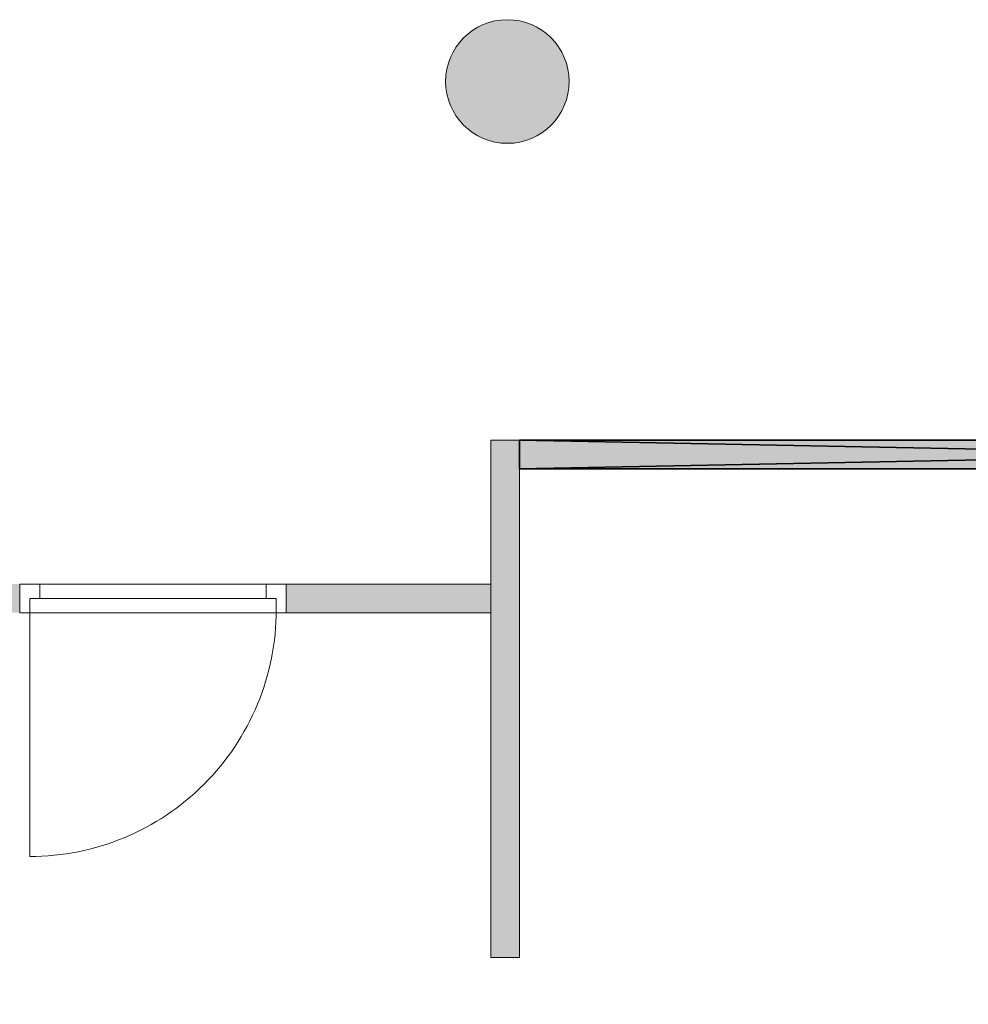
# Model space of a CAD drawing. Header units: inches. Extents: x 15 to 546804, y -66 to 267312.
# Tile 377 of 478: x 443175 to 446481, y 125840 to 129271. Entities that reach past the tile are written whole.
import ezdxf

# ---------------------------------------------------------------- set-up
doc = ezdxf.new("R2010")
doc.units = ezdxf.units.IN
doc.header["$MEASUREMENT"] = 0

msp = doc.modelspace()

# ---------------------------------------------------------------- hatches: boundary and pattern name
at = {"lineweight": 20}
h = msp.add_hatch(color=7, dxfattribs=at)
h.dxf.hatch_style = 1
h.paths.add_polyline_path([(445090.1, 129055.7, 1), (444659.3, 129055.7, 1)])
h = msp.add_hatch(color=7, dxfattribs=at)
h.dxf.hatch_style = 1
h.paths.add_polyline_path([(450052.1, 127805.7), (444917.1, 127805.7), (444917.1, 127705.7), (450052.1, 127705.7)])
h.paths.add_polyline_path([(444917.1, 127805.7), (444817.1, 127805.7), (444817.1, 126002.6), (444917.1, 126002.6)])
h.paths.add_polyline_path([(446652.1, 127705.7), (446552.1, 127705.7), (446552.1, 126783.4), (446652.1, 126783.4)])
h.paths.add_polyline_path([(449952.1, 126847.7), (448759.1, 126847.7), (448759.1, 126747.7), (449952.1, 126747.7)])
h.paths.add_polyline_path([(449952.1, 125839.7), (446552.1, 125839.7), (446552.1, 125739.7), (449952.1, 125739.7)])
h.paths.add_polyline_path([(449952.1, 124839.7), (448759.1, 124839.7), (448759.1, 124739.7), (449952.1, 124739.7)])
h.paths.add_polyline_path([(446652.1, 124796), (446552.1, 124796), (446552.1, 123823.7), (446652.1, 123823.7)])
h = msp.add_hatch(color=7, dxfattribs=at)
h.dxf.hatch_style = 1
h.paths.add_polyline_path([(443175.3, 127304.3), (442517.1, 127304.3), (442517.1, 127204.3), (443175.3, 127204.3)])
h.paths.add_polyline_path([(444817.1, 127304.3), (444104.3, 127304.3), (444104.3, 127204.3), (444817.1, 127204.3)])

# ---------------------------------------------------------------- linework, layer by layer
at = {"color": 7, "lineweight": 20}
for p, q in [((444817.1, 127805.7, 300), (444817.1, 127805.7, 3000)), ((444817.1, 127805.7, 300), (444917.1, 127805.7, 300)), ((444817.1, 127805.7, 3000), (444917.1, 127805.7, 3000)), ((444817.1, 126002.6, 300), (444817.1, 127805.7, 300)), ((444817.1, 126002.6, 3000), (444817.1, 127805.7, 3000)), ((444917.1, 127805.7, 300), (444917.1, 127805.7, 3000)), ((444917.1, 127805.7, 300), (444917.1, 126002.6, 300)), ((444917.1, 127805.7, 3000), (444917.1, 126002.6, 3000)), ((444817.1, 127776.1, 300), (444817.1, 127254.3, 300)), ((443245.3, 127304.3, 2500), (443175.3, 127304.3, 2500)), ((443175.3, 127304.3, 2500), (443175.3, 127304.3, 3000)), ((443175.3, 127304.3, 3000), (444104.3, 127304.3, 3000)), ((443175.3, 127304.3, 2500), (443175.3, 127204.3, 2500)), ((443175.3, 127304.3, 3000), (443175.3, 127204.3, 3000)), ((443175.3, 127304.3, 300), (443245.3, 127304.3, 300)), ((444104.3, 127304.3, 2500), (443175.3, 127304.3, 2500)), ((443175.3, 127304.3, 2500), (443175.3, 127304.3, 300)), ((443175.3, 127304.3, 300), (443175.3, 127204.3, 300)), ((443175.3, 127304.3, 2500), (443175.3, 127204.3, 2500)), ((443245.3, 127304.3, 2500), (443245.3, 127304.3, 2930)), ((443245.3, 127304.3, 2930), (444034.3, 127304.3, 2930)), ((444034.3, 127304.3, 2430), (443245.3, 127304.3, 2430)), ((443245.3, 127304.3, 2430), (443245.3, 127304.3, 300)), ((443245.3, 127304.3, 300), (443245.3, 127254.3, 300)), ((443245.3, 127304.3, 2430), (443245.3, 127254.3, 2430)), ((444104.3, 127304.3, 2500), (444034.3, 127304.3, 2500)), ((444034.3, 127304.3, 2930), (444034.3, 127304.3, 2500)), ((444034.3, 127304.3, 300), (444034.3, 127304.3, 2430)), ((444034.3, 127304.3, 300), (444104.3, 127304.3, 300)), ((444034.3, 127304.3, 2430), (444034.3, 127254.3, 2430)), ((444034.3, 127304.3, 300), (444034.3, 127254.3, 300)), ((444104.3, 127304.3, 3000), (444104.3, 127304.3, 2500)), ((444104.3, 127304.3, 2500), (444104.3, 127204.3, 2500)), ((444104.3, 127304.3, 3000), (444104.3, 127204.3, 3000)), ((444104.3, 127304.3, 300), (444104.3, 127304.3, 2500)), ((444104.3, 127304.3, 300), (444104.3, 127204.3, 300)), ((444104.3, 127304.3, 2500), (444104.3, 127204.3, 2500)), ((444104.3, 127304.3, 300), (444104.3, 127304.3, 3000)), ((444104.3, 127304.3, 3000), (444104.3, 127204.3, 3000)), ((444104.3, 127304.3, 300), (444104.3, 127204.3, 300)), ((444104.3, 127304.3, 300), (444817.1, 127304.3, 300)), ((444104.3, 127304.3, 3000), (444817.1, 127304.3, 3000)), ((444817.1, 127304.3, 3000), (444817.1, 127204.3, 3000)), ((444817.1, 127304.3, 300), (444817.1, 127204.3, 300)), ((444817.1, 127304.3, 300), (444817.1, 127304.3, 3000)), ((443210.3, 127254.3, 300), (443210.3, 127204.3, 300)), ((443210.3, 127254.3, 2465), (443210.3, 127254.3, 300)), ((443245.3, 127254.3, 300), (443210.3, 127254.3, 300)), ((443210.3, 127254.3, 2465), (443210.3, 127204.3, 2465)), ((443245.3, 127254.3, 2465), (443210.3, 127254.3, 2465)), ((443210.3, 127254.3, 300), (444069.3, 127254.3, 300)), ((443210.3, 127254.3, 2465), (443210.3, 127254.3, 300)), ((444069.3, 127254.3, 2465), (443210.3, 127254.3, 2465)), ((443210.3, 127254.3, 2465), (443210.3, 127214.3, 2465)), ((443210.3, 127254.3, 300), (443210.3, 127214.3, 300)), ((443210.3, 127254.3, 300), (443265, 127254.3, 370.8)), ((443265, 127254.3, 2359.2), (443210.3, 127254.3, 2430)), ((443245.3, 127254.3, 2930), (444034.3, 127254.3, 2930)), ((444034.3, 127254.3, 2500), (443245.3, 127254.3, 2500)), ((443245.3, 127254.3, 2500), (443245.3, 127254.3, 2930)), ((443245.3, 127254.3, 2430), (443245.3, 127254.3, 300)), ((444034.3, 127254.3, 2430), (443245.3, 127254.3, 2430)), ((444034.3, 127254.3, 2465), (443245.3, 127254.3, 2465)), ((443245.3, 127254.3, 2430), (443245.3, 127254.3, 2465)), ((443374.6, 127254.3, 2217.6), (443319.8, 127254.3, 2288.4)), ((443319.8, 127254.3, 441.6), (443374.6, 127254.3, 512.4)), ((443484.1, 127254.3, 2076), (443429.4, 127254.3, 2146.8)), ((443429.4, 127254.3, 583.2), (443484.1, 127254.3, 654)), ((443593.7, 127254.3, 1934.5), (443538.9, 127254.3, 2005.2)), ((443538.9, 127254.3, 724.8), (443593.7, 127254.3, 795.5)), ((443703.2, 127254.3, 1792.9), (443648.4, 127254.3, 1863.7)), ((443648.4, 127254.3, 866.3), (443703.2, 127254.3, 937.1)), ((443812.8, 127254.3, 1651.3), (443758, 127254.3, 1722.1)), ((443758, 127254.3, 1007.9), (443812.8, 127254.3, 1078.7)), ((443922.3, 127254.3, 1509.7), (443867.5, 127254.3, 1580.5)), ((443867.5, 127254.3, 1149.5), (443922.3, 127254.3, 1220.3)), ((444031.9, 127254.3, 1368.1), (443977.1, 127254.3, 1438.9)), ((443977.1, 127254.3, 1291.1), (444031.9, 127254.3, 1361.9)), ((444034.3, 127254.3, 2930), (444034.3, 127254.3, 2500)), ((444034.3, 127254.3, 300), (444034.3, 127254.3, 2430)), ((444034.3, 127254.3, 300), (444069.3, 127254.3, 300)), ((444034.3, 127254.3, 2465), (444069.3, 127254.3, 2465)), ((444034.3, 127254.3, 2430), (444034.3, 127254.3, 2465)), ((444069.3, 127254.3, 300), (444069.3, 127254.3, 2465)), ((444069.3, 127254.3, 300), (444069.3, 127204.3, 300)), ((444069.3, 127254.3, 2465), (444069.3, 127204.3, 2465)), ((444069.3, 127254.3, 300), (444069.3, 127254.3, 2465)), ((444069.3, 127254.3, 2465), (444069.3, 127214.3, 2465)), ((444069.3, 127254.3, 300), (444069.3, 127214.3, 300)), ((443245.3, 127204.3, 2500), (443175.3, 127204.3, 2500)), ((443175.3, 127204.3, 2500), (443175.3, 127204.3, 3000)), ((443175.3, 127204.3, 3000), (444104.3, 127204.3, 3000)), ((443175.3, 127204.3, 300), (443210.3, 127204.3, 300)), ((444104.3, 127204.3, 2500), (443175.3, 127204.3, 2500)), ((443175.3, 127204.3, 2500), (443175.3, 127204.3, 300)), ((443210.3, 127214.3, 2465), (443210.3, 127214.3, 300)), ((443210.3, 127214.3, 300), (443210.3, 126355.3, 300)), ((443210.3, 127204.3, 2465), (443210.3, 127204.3, 300)), ((444069.3, 127204.3, 2465), (443210.3, 127204.3, 2465)), ((443245.3, 127204.3, 2930), (444034.3, 127204.3, 2930)), ((443245.3, 127204.3, 2500), (443245.3, 127204.3, 2930)), ((444034.3, 127204.3, 2930), (444034.3, 127204.3, 2500)), ((444104.3, 127204.3, 2500), (444034.3, 127204.3, 2500)), ((444069.3, 127214.3, 300), (444069.3, 127214.3, 2465)), ((444069.3, 127204.3, 300), (444104.3, 127204.3, 300)), ((444069.3, 127204.3, 300), (444069.3, 127204.3, 2465)), ((444104.3, 127204.3, 3000), (444104.3, 127204.3, 2500)), ((444104.3, 127204.3, 300), (444104.3, 127204.3, 2500)), ((444104.3, 127204.3, 300), (444104.3, 127204.3, 3000)), ((444104.3, 127204.3, 3000), (444817.1, 127204.3, 3000)), ((444104.3, 127204.3, 300), (444817.1, 127204.3, 300)), ((444817.1, 127204.3, 300), (444817.1, 127204.3, 3000)), ((444817.1, 126002.6, 3000), (444817.1, 126002.6, 300)), ((444917.1, 126002.6, 300), (444817.1, 126002.6, 300)), ((444917.1, 126002.6, 3000), (444817.1, 126002.6, 3000)), ((444917.1, 126002.6, 3000), (444917.1, 126002.6, 300))]:
    msp.add_line(p, q, dxfattribs=at)
at = {"color": 7}
for p, q in [((444917.1, 127805.7, 3000), (444917.1, 127805.7, 300)), ((444917.1, 127805.7, 300), (444917.1, 127705.7, 300)), ((444917.1, 127705.7, 3000), (444917.1, 127805.7, 3000)), ((444917.1, 127805.7, 300), (450052.1, 127805.7, 300)), ((444917.1, 127805.7, 3000), (450052.1, 127805.7, 3000)), ((444917.1, 127705.7, 300), (444917.1, 127705.7, 3000)), ((444917.1, 127705.7, 300), (450052.1, 127705.7, 300)), ((444917.1, 127705.7, 3000), (450052.1, 127705.7, 3000))]:
    msp.add_line(p, q, dxfattribs=at)
at = {"color": 7, "lineweight": 20}
msp.add_circle((444874.7, 129055.7, 0), 215.4, dxfattribs=at)
at = {"color": 7, "lineweight": 20, "extrusion": (-1.21116e-11, -1.6368e-18, -1)}
msp.add_ellipse((443210.3, 127214.3, 300), major_axis=(0, 859.5), ratio=0.999391, start_param=1.570796, end_param=3.141593, dxfattribs=at)
at = {"color": 7, "lineweight": 20, "extrusion": (0, 0, -1)}
msp.add_ellipse((443210.3, 127214.3), major_axis=(0, 859.5), ratio=0.999391, start_param=1.570796, end_param=3.141593, dxfattribs=at)
msp.add_ellipse((443210.3, 127214.3), major_axis=(0, 859.5), ratio=0.999391, start_param=1.570796, end_param=3.141593, dxfattribs=at)
msp.add_ellipse((443210.3, 127214.3), major_axis=(0, 859.5), ratio=0.999391, start_param=1.570796, end_param=3.141593, dxfattribs=at)
msp.add_ellipse((443210.3, 127214.3), major_axis=(0, 859.5), ratio=0.999391, start_param=1.570796, end_param=3.141593, dxfattribs=at)
msp.add_ellipse((443210.3, 127214.3), major_axis=(0, 859.5), ratio=0.999391, start_param=1.570796, end_param=3.141593, dxfattribs=at)
msp.add_ellipse((443210.3, 127214.3), major_axis=(0, 859.5), ratio=0.999391, start_param=1.570796, end_param=3.141593, dxfattribs=at)
msp.add_ellipse((443210.3, 127214.3), major_axis=(0, 859.5), ratio=0.999391, start_param=1.570796, end_param=3.141593, dxfattribs=at)
msp.add_ellipse((443210.3, 127214.3), major_axis=(0, 859.5), ratio=0.999391, start_param=1.570796, end_param=3.141593, dxfattribs=at)
msp.add_ellipse((443210.3, 127214.3), major_axis=(0, 859.5), ratio=0.999391, start_param=1.570796, end_param=3.141593, dxfattribs=at)
msp.add_ellipse((443210.3, 127214.3), major_axis=(0, 859.5), ratio=0.999391, start_param=1.570796, end_param=3.141593, dxfattribs=at)
msp.add_ellipse((443210.3, 127214.3), major_axis=(0, 859.5), ratio=0.999391, start_param=1.570796, end_param=3.141593, dxfattribs=at)
msp.add_ellipse((443210.3, 127214.3), major_axis=(0, 859.5), ratio=0.999391, start_param=1.570796, end_param=3.141593, dxfattribs=at)
msp.add_ellipse((443210.3, 127214.3), major_axis=(0, 859.5), ratio=0.999391, start_param=1.570796, end_param=3.141593, dxfattribs=at)
msp.add_ellipse((443210.3, 127214.3), major_axis=(0, 859.5), ratio=0.999391, start_param=1.570796, end_param=3.141593, dxfattribs=at)
msp.add_ellipse((443210.3, 127214.3), major_axis=(0, 859.5), ratio=0.999391, start_param=1.570796, end_param=3.141593, dxfattribs=at)
msp.add_ellipse((443210.3, 127214.3), major_axis=(0, 859.5), ratio=0.999391, start_param=1.570796, end_param=3.141593, dxfattribs=at)
msp.add_ellipse((443210.3, 127214.3), major_axis=(0, 859.5), ratio=0.999391, start_param=1.570796, end_param=3.141593, dxfattribs=at)
at = {"color": 7, "lineweight": 20}
for points, invisible_edges in [([(444917.1, 126002.6, 3000), (444817.1, 127805.7, 3000), (444817.1, 126002.6, 3000)], 1), ([(444817.1, 127805.7, 3000), (444917.1, 126002.6, 3000), (444917.1, 127805.7, 3000)], 1), ([(444817.1, 127805.7, 3000), (444817.1, 126002.6, 300), (444817.1, 126002.6, 3000)], 1), ([(444817.1, 126002.6, 300), (444817.1, 127805.7, 3000), (444817.1, 127805.7, 300)], 1), ([(444917.1, 127805.7, 300), (444817.1, 126002.6, 300), (444817.1, 127805.7, 300)], 1), ([(444817.1, 126002.6, 300), (444917.1, 127805.7, 300), (444917.1, 126002.6, 300)], 1), ([(444817.1, 127805.7, 3000), (444917.1, 127805.7, 300), (444817.1, 127805.7, 300)], 1), ([(444917.1, 127805.7, 300), (444817.1, 127805.7, 3000), (444917.1, 127805.7, 3000)], 1), ([(444917.1, 127805.7, 300), (444917.1, 126002.6, 3000), (444917.1, 126002.6, 300)], 1), ([(444917.1, 126002.6, 3000), (444917.1, 127805.7, 300), (444917.1, 127805.7, 3000)], 1), ([(450267.1, 107455.7, 300), (444817.1, 127254.3, 300), (444817.1, 127776.1, 300)], 13), ([(443175.3, 127204.3, 300), (443175.3, 127304.3, 2500), (443175.3, 127304.3, 300)], 1), ([(443175.3, 127304.3, 2500), (443175.3, 127204.3, 300), (443175.3, 127204.3, 2500)], 1), ([(443175.3, 127304.3, 2500), (443245.3, 127304.3, 300), (443175.3, 127304.3, 300)], 1), ([(443245.3, 127304.3, 300), (443175.3, 127304.3, 2500), (443245.3, 127304.3, 2430)], 3), ([(443245.3, 127304.3, 2430), (443175.3, 127304.3, 2500), (444034.3, 127304.3, 2430)], 3), ([(444104.3, 127304.3, 2500), (444034.3, 127304.3, 2430), (443175.3, 127304.3, 2500)], 3), ([(443175.3, 127304.3, 2500), (444104.3, 127204.3, 2500), (444104.3, 127304.3, 2500)], 1), ([(444104.3, 127204.3, 2500), (443175.3, 127304.3, 2500), (443175.3, 127204.3, 2500)], 1), ([(443245.3, 127304.3, 300), (443210.3, 127254.3, 300), (443175.3, 127304.3, 300)], 3), ([(443175.3, 127304.3, 300), (443210.3, 127254.3, 300), (443175.3, 127204.3, 300)], 3), ([(444104.3, 127304.3, 3000), (443175.3, 127204.3, 3000), (444104.3, 127204.3, 3000)], 1), ([(443175.3, 127204.3, 3000), (444104.3, 127304.3, 3000), (443175.3, 127304.3, 3000)], 1), ([(443175.3, 127204.3, 2500), (443175.3, 127304.3, 3000), (443175.3, 127304.3, 2500)], 1), ([(443175.3, 127304.3, 3000), (443175.3, 127204.3, 2500), (443175.3, 127204.3, 3000)], 1), ([(443175.3, 127304.3, 3000), (443245.3, 127304.3, 2500), (443175.3, 127304.3, 2500)], 1), ([(443245.3, 127304.3, 2500), (443175.3, 127304.3, 3000), (443245.3, 127304.3, 2930)], 3), ([(443245.3, 127304.3, 2930), (443175.3, 127304.3, 3000), (444034.3, 127304.3, 2930)], 3), ([(444104.3, 127304.3, 3000), (444034.3, 127304.3, 2930), (443175.3, 127304.3, 3000)], 3), ([(443210.3, 127254.3, 300), (443245.3, 127304.3, 300), (443245.3, 127254.3, 300)], 1), ([(443245.3, 127304.3, 2430), (443245.3, 127254.3, 300), (443245.3, 127304.3, 300)], 1), ([(443245.3, 127254.3, 300), (443245.3, 127304.3, 2430), (443245.3, 127254.3, 2430)], 1), ([(443245.3, 127254.3, 2430), (444034.3, 127304.3, 2430), (444034.3, 127254.3, 2430)], 1), ([(444034.3, 127304.3, 2430), (443245.3, 127254.3, 2430), (443245.3, 127304.3, 2430)], 1), ([(444034.3, 127254.3, 300), (444034.3, 127304.3, 2430), (444034.3, 127304.3, 300)], 1), ([(444034.3, 127304.3, 2430), (444034.3, 127254.3, 300), (444034.3, 127254.3, 2430)], 1), ([(444034.3, 127304.3, 2430), (444104.3, 127304.3, 300), (444034.3, 127304.3, 300)], 1), ([(444104.3, 127304.3, 300), (444034.3, 127304.3, 2430), (444104.3, 127304.3, 2500)], 3), ([(444104.3, 127304.3, 300), (444069.3, 127254.3, 300), (444034.3, 127304.3, 300)], 3), ([(444034.3, 127304.3, 300), (444069.3, 127254.3, 300), (444034.3, 127254.3, 300)], 1), ([(444034.3, 127304.3, 2930), (444104.3, 127304.3, 2500), (444034.3, 127304.3, 2500)], 1), ([(444104.3, 127304.3, 2500), (444034.3, 127304.3, 2930), (444104.3, 127304.3, 3000)], 3), ([(444069.3, 127204.3, 300), (444104.3, 127304.3, 300), (444104.3, 127204.3, 300)], 1), ([(444104.3, 127304.3, 300), (444069.3, 127204.3, 300), (444069.3, 127254.3, 300)], 13), ([(444104.3, 127304.3, 3000), (444104.3, 127304.3, 300), (444104.3, 127204.3, 3000)], 2), ([(444104.3, 127204.3, 300), (444104.3, 127204.3, 3000), (444104.3, 127304.3, 300)], 2), ([(444817.1, 127304.3, 300), (444104.3, 127304.3, 300), (444817.1, 127304.3, 3000)], 2), ([(444104.3, 127304.3, 3000), (444817.1, 127304.3, 3000), (444104.3, 127304.3, 300)], 2), ([(444104.3, 127204.3, 300), (444104.3, 127304.3, 300), (444817.1, 127204.3, 300)], 2), ([(444817.1, 127304.3, 300), (444817.1, 127204.3, 300), (444104.3, 127304.3, 300)], 2), ([(444104.3, 127304.3, 3000), (444104.3, 127204.3, 3000), (444817.1, 127304.3, 3000)], 2), ([(444817.1, 127204.3, 3000), (444817.1, 127304.3, 3000), (444104.3, 127204.3, 3000)], 2), ([(444104.3, 127304.3, 2500), (444104.3, 127204.3, 300), (444104.3, 127304.3, 300)], 1), ([(444104.3, 127204.3, 300), (444104.3, 127304.3, 2500), (444104.3, 127204.3, 2500)], 1), ([(444104.3, 127204.3, 3000), (444104.3, 127304.3, 2500), (444104.3, 127304.3, 3000)], 1), ([(444104.3, 127304.3, 2500), (444104.3, 127204.3, 3000), (444104.3, 127204.3, 2500)], 1), ([(444817.1, 127304.3, 300), (444817.1, 127304.3, 3000), (444817.1, 127204.3, 300)], 2), ([(444817.1, 127204.3, 3000), (444817.1, 127204.3, 300), (444817.1, 127304.3, 3000)], 2), ([(442517.1, 127254.3, 300), (450267.1, 107455.7, 300), (437267.1, 107455.7, 300)], 13), ([(443175.3, 127204.3, 300), (443210.3, 127254.3, 300), (443210.3, 127204.3, 300)], 1), ([(443210.3, 127214.3, 300), (443210.3, 127254.3, 2465), (443210.3, 127254.3, 300)], 1), ([(443210.3, 127254.3, 2465), (443210.3, 127214.3, 300), (443210.3, 127214.3, 2465)], 1), ([(443210.3, 127254.3, 2465), (444069.3, 127254.3, 300), (443210.3, 127254.3, 300)], 1), ([(444069.3, 127254.3, 300), (443210.3, 127254.3, 2465), (444069.3, 127254.3, 2465)], 1), ([(443245.3, 127254.3, 2430), (443210.3, 127254.3, 300), (443245.3, 127254.3, 300)], 1), ([(443210.3, 127254.3, 300), (443245.3, 127254.3, 2430), (443210.3, 127254.3, 2465)], 3), ([(443210.3, 127254.3, 2465), (443245.3, 127254.3, 2430), (443245.3, 127254.3, 2465)], 1), ([(443210.3, 127254.3, 2465), (443210.3, 127204.3, 300), (443210.3, 127254.3, 300)], 1), ([(443210.3, 127204.3, 300), (443210.3, 127254.3, 2465), (443210.3, 127204.3, 2465)], 1), ([(443210.3, 127204.3, 2465), (444069.3, 127254.3, 2465), (444069.3, 127204.3, 2465)], 1), ([(444069.3, 127254.3, 2465), (443210.3, 127204.3, 2465), (444034.3, 127254.3, 2465)], 3), ([(444034.3, 127254.3, 2465), (443210.3, 127204.3, 2465), (443245.3, 127254.3, 2465)], 3), ([(443245.3, 127254.3, 2465), (443210.3, 127204.3, 2465), (443210.3, 127254.3, 2465)], 1), ([(444034.3, 127254.3, 2465), (443245.3, 127254.3, 2430), (444034.3, 127254.3, 2430)], 1), ([(443245.3, 127254.3, 2430), (444034.3, 127254.3, 2465), (443245.3, 127254.3, 2465)], 1), ([(443245.3, 127254.3, 2930), (444034.3, 127254.3, 2500), (443245.3, 127254.3, 2500)], 1), ([(444034.3, 127254.3, 2500), (443245.3, 127254.3, 2930), (444034.3, 127254.3, 2930)], 1), ([(444069.3, 127254.3, 2465), (444034.3, 127254.3, 300), (444069.3, 127254.3, 300)], 1), ([(444034.3, 127254.3, 300), (444069.3, 127254.3, 2465), (444034.3, 127254.3, 2430)], 3), ([(444034.3, 127254.3, 2430), (444069.3, 127254.3, 2465), (444034.3, 127254.3, 2465)], 1), ([(444069.3, 127214.3, 2465), (444069.3, 127254.3, 300), (444069.3, 127254.3, 2465)], 1), ([(444069.3, 127254.3, 300), (444069.3, 127214.3, 2465), (444069.3, 127214.3, 300)], 1), ([(444069.3, 127204.3, 300), (444069.3, 127254.3, 2465), (444069.3, 127254.3, 300)], 1), ([(444069.3, 127254.3, 2465), (444069.3, 127204.3, 300), (444069.3, 127204.3, 2465)], 1), ([(443210.3, 127204.3, 2465), (443175.3, 127204.3, 300), (443210.3, 127204.3, 300)], 1), ([(443175.3, 127204.3, 300), (443210.3, 127204.3, 2465), (443175.3, 127204.3, 2500)], 3), ([(443175.3, 127204.3, 2500), (443210.3, 127204.3, 2465), (444104.3, 127204.3, 2500)], 3), ([(443245.3, 127204.3, 2930), (443175.3, 127204.3, 2500), (443245.3, 127204.3, 2500)], 1), ([(443175.3, 127204.3, 2500), (443245.3, 127204.3, 2930), (443175.3, 127204.3, 3000)], 3), ([(443175.3, 127204.3, 3000), (443245.3, 127204.3, 2930), (444104.3, 127204.3, 3000)], 3), ([(444069.3, 127204.3, 2465), (444104.3, 127204.3, 2500), (443210.3, 127204.3, 2465)], 3), ([(444034.3, 127204.3, 2930), (444104.3, 127204.3, 3000), (443245.3, 127204.3, 2930)], 3), ([(444104.3, 127204.3, 2500), (444034.3, 127204.3, 2930), (444034.3, 127204.3, 2500)], 1), ([(444034.3, 127204.3, 2930), (444104.3, 127204.3, 2500), (444104.3, 127204.3, 3000)], 13), ([(444104.3, 127204.3, 2500), (444069.3, 127204.3, 300), (444104.3, 127204.3, 300)], 1), ([(444069.3, 127204.3, 300), (444104.3, 127204.3, 2500), (444069.3, 127204.3, 2465)], 3), ([(444104.3, 127204.3, 300), (444817.1, 127204.3, 300), (444104.3, 127204.3, 3000)], 2), ([(444817.1, 127204.3, 3000), (444104.3, 127204.3, 3000), (444817.1, 127204.3, 300)], 2), ([(444917.1, 126002.6, 3000), (444817.1, 126002.6, 300), (444917.1, 126002.6, 300)], 1), ([(444817.1, 126002.6, 300), (444917.1, 126002.6, 3000), (444817.1, 126002.6, 3000)], 1)]:
    msp.add_3dface(points, dxfattribs=dict(at, invisible_edges=invisible_edges))

# ---------------------------------------------------------------- meshes
at = {"color": 7}
mesh = msp.add_polyface(dxfattribs=at)
corners = [(444917.1, 127805.7, 3000), (444917.1, 127705.7, 300), (444917.1, 127705.7, 3000), (444917.1, 127805.7, 300)]
mesh.append_faces([[corners[k] for k in face] for face in [(0, 1, 2), (1, 0, 3)]], dxfattribs={"vtx0": -1, "color": 7})
mesh = msp.add_polyface(dxfattribs=at)
corners = [(444917.1, 127805.7, 3000), (450052.1, 127805.7, 300), (444917.1, 127805.7, 300), (450052.1, 127805.7, 3000)]
mesh.append_faces([[corners[k] for k in face] for face in [(0, 1, 2), (1, 0, 3)]], dxfattribs={"vtx0": -1, "color": 7})
mesh = msp.add_polyface(dxfattribs=at)
corners = [(450052.1, 127805.7, 300), (444917.1, 127705.7, 300), (444917.1, 127805.7, 300), (450052.1, 127705.7, 300)]
mesh.append_faces([[corners[k] for k in face] for face in [(0, 1, 2), (1, 0, 3)]], dxfattribs={"vtx0": -1, "color": 7})
mesh = msp.add_polyface(dxfattribs=at)
corners = [(450052.1, 127705.7, 3000), (444917.1, 127805.7, 3000), (444917.1, 127705.7, 3000), (450052.1, 127805.7, 3000)]
mesh.append_faces([[corners[k] for k in face] for face in [(0, 1, 2), (1, 0, 3)]], dxfattribs={"vtx0": -1, "color": 7})
mesh = msp.add_polyface(dxfattribs=at)
corners = [(450052.1, 127705.7, 3000), (444917.1, 127705.7, 300), (450052.1, 127705.7, 300), (444917.1, 127705.7, 3000)]
mesh.append_faces([[corners[k] for k in face] for face in [(0, 1, 2), (1, 0, 3)]], dxfattribs={"vtx0": -1, "color": 7})

doc.saveas('drawing.dxf')
